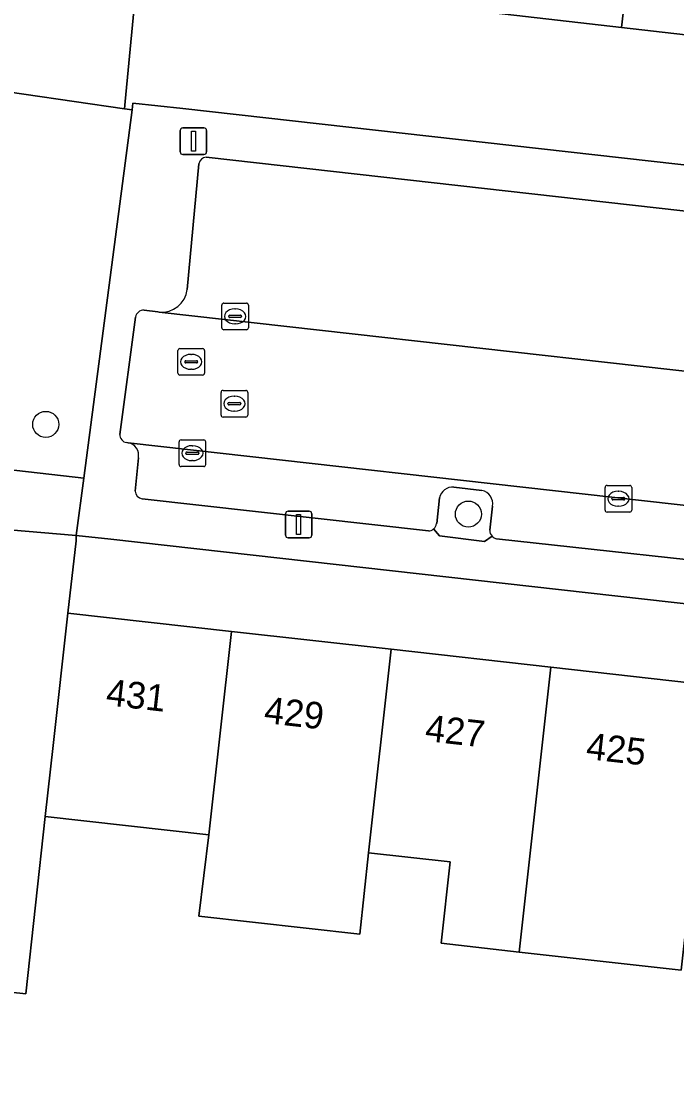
# Model space of a CAD drawing. Extents: x 161928 to 163071, y 386474 to 387428.
# Drawn here: x 162039.17 to 162063.78, y 386915.21 to 386955.11 of the extents above; entities that cross this region are included whole.
import ezdxf

# ---------------------------------------------------------------- set-up
doc = ezdxf.new("R2010")
doc.units = 0
for name, color, linetype in [('IMGEO_Boom', 7, 'Continuous'), ('IMGEO_Erf', 7, 'Continuous'), ('IMGEO_Groenvoorziening', 7, 'Continuous'), ('IMGEO_Kolk', 7, 'Continuous'), ('IMGEO_Lichtmast', 7, 'Continuous'), ('IMGEO_Pand', 7, 'Continuous'), ('IMGEO_Pand_nummerreeks', 7, 'Continuous'), ('IMGEO_Parkeervlak_open', 7, 'Continuous'), ('IMGEO_Rijbaan_lokaal_open', 7, 'Continuous'), ('IMGEO_Rioolput', 7, 'Continuous'), ('IMGEO_Voetpad_open', 7, 'Continuous')]:
    doc.layers.add(name, color=color, linetype=linetype)

msp = doc.modelspace()

# ---------------------------------------------------------------- linework, layer by layer
at = {"layer": 'IMGEO_Boom'}
for centre in [(162040.087, 386939.97), (162055.958, 386936.601)]:
    msp.add_circle(centre, 0.489, dxfattribs=at)
at = {"layer": 'IMGEO_Erf'}
for points in [[(162084.977, 386959.913), (162084.106, 386952.308), (162073.727, 386953.496), (162067.717, 386954.184), (162061.709, 386954.871), (162055.699, 386955.559)], [(162043.53, 386956.952), (162043.072, 386952.099), (162043.041, 386951.82), (162043.328, 386951.783), (162043.361, 386952.034), (162045.239, 386951.832), (162082.412, 386947.656)], [(162080.492, 386931.393), (162042.531, 386935.656), (162041.235, 386935.798), (162041.225, 386935.599), (162040.921, 386932.883), (162047.066, 386932.195), (162053.063, 386931.523), (162059.061, 386930.851), (162065.149, 386930.169), (162071.056, 386929.508), (162077.198, 386928.82), (162076.339, 386921.151), (162070.197, 386921.839), (162064.29, 386922.5), (162063.951, 386919.471), (162057.863, 386920.153)], [(162057.863, 386920.153), (162054.934, 386920.481), (162055.278, 386923.536), (162052.207, 386923.88), (162051.877, 386920.823), (162045.841, 386921.499), (162046.21, 386924.552), (162040.065, 386925.24), (162039.338, 386918.584), (162036.452, 386918.899), (162035.472, 386910.317)]]:
    msp.add_lwpolyline(points, dxfattribs=at)
at = {"layer": 'IMGEO_Groenvoorziening'}
msp.add_lwpolyline([(162037.211, 387000), (162041.063, 387035.1), (162045.102, 387036.139), (162045.708, 387036.565), (162046.153, 387037.158), (162046.393, 387037.86), (162046.424, 387038.411), (162046.934, 387045.4), (162035.158, 387046.758), (162030.117, 387046.418), (162029.975, 387044.666), (162027.624, 387041.734), (162022.876, 387000), (162016.546, 386941.814), (162020.393, 386940.366), (162041.516, 386937.945), (162043.328, 386951.783), (162043.041, 386951.82), (162037.358, 386952.645), (162038.198, 386963.911), (162033.361, 386966.426)], close=True, dxfattribs=at)
for points in [[(162038.198, 386963.911), (162037.358, 386952.645), (162043.041, 386951.82), (162043.072, 386952.099), (162043.53, 386956.952)], [(162056.47, 386937.491), (162055.414, 386937.61)], [(162054.876, 386937.209), (162054.768, 386936.242)], [(162056.761, 386935.994), (162056.868, 386936.904)], [(162035.472, 386910.317), (162036.452, 386918.899), (162039.338, 386918.584), (162040.065, 386925.24), (162040.365, 386927.915), (162040.921, 386932.883), (162041.225, 386935.599), (162041.235, 386935.798), (162035.618, 386936.278), (162034.191, 386927.676), (162033.962, 386927.041), (162033.315, 386926.597), (162029.099, 386926.127), (162022.038, 386857.975)], [(162054.653, 386936.041), (162054.876, 386935.78), (162056.568, 386935.576), (162056.846, 386935.767)]]:
    msp.add_lwpolyline(points, dxfattribs=at)
for centre, radius, start, end in [((162055.364, 386937.116), 0.497, 84.1955, 169.2028), ((162056.352, 386936.983), 0.522, 351.3062, 76.9702), ((162054.457, 386936.286), 0.314, 308.5739, 351.875), ((162057.078, 386935.983), 0.317, 178.0788, 222.9779)]:
    msp.add_arc(centre, radius, start, end, dxfattribs=at)
at = {"layer": 'IMGEO_Kolk'}
for p, q in [((162046.773, 386944.525), (162047.625, 386944.525)), ((162046.698, 386943.599), (162046.698, 386944.451)), ((162047.186, 386944.305), (162047.211, 386944.305)), ((162047.699, 386944.451), (162047.699, 386943.599)), ((162046.957, 386944.019), (162046.957, 386944.031)), ((162047.395, 386943.982), (162046.997, 386943.982)), ((162047, 386944.068), (162047.398, 386944.068)), ((162047.209, 386943.745), (162047.184, 386943.745)), ((162047.441, 386944.031), (162047.441, 386944.019)), ((162047.625, 386943.525), (162046.773, 386943.525)), ((162045.092, 386938.462), (162045.092, 386939.314)), ((162045.167, 386939.388), (162046.019, 386939.388)), ((162046.093, 386939.314), (162046.093, 386938.462)), ((162045.351, 386938.882), (162045.351, 386938.894)), ((162045.394, 386938.931), (162045.792, 386938.931)), ((162045.58, 386939.168), (162045.605, 386939.168)), ((162045.835, 386938.894), (162045.835, 386938.882)), ((162045.789, 386938.845), (162045.391, 386938.845)), ((162045.603, 386938.608), (162045.578, 386938.608)), ((162046.019, 386938.388), (162045.167, 386938.388)), ((162061.09, 386936.75), (162061.09, 386937.602)), ((162061.165, 386937.676), (162062.017, 386937.676)), ((162061.578, 386937.456), (162061.603, 386937.456)), ((162062.091, 386937.602), (162062.091, 386936.75)), ((162061.349, 386937.17), (162061.349, 386937.182)), ((162061.787, 386937.133), (162061.389, 386937.133)), ((162061.392, 386937.219), (162061.79, 386937.219)), ((162061.601, 386936.896), (162061.576, 386936.896)), ((162061.833, 386937.182), (162061.833, 386937.17)), ((162062.017, 386936.676), (162061.165, 386936.676))]:
    msp.add_line(p, q, dxfattribs=at)
for points in [[(162046.773, 386944.525), (162047.625, 386944.525)], [(162046.698, 386943.599), (162046.698, 386944.451)], [(162047.699, 386944.451), (162047.699, 386943.599)], [(162047.625, 386943.525), (162046.773, 386943.525)], [(162045.092, 386938.462), (162045.092, 386939.314)], [(162045.167, 386939.388), (162046.019, 386939.388)], [(162046.093, 386939.314), (162046.093, 386938.462)], [(162046.019, 386938.388), (162045.167, 386938.388)], [(162061.09, 386936.75), (162061.09, 386937.602)], [(162061.165, 386937.676), (162062.017, 386937.676)], [(162062.091, 386937.602), (162062.091, 386936.75)], [(162062.017, 386936.676), (162061.165, 386936.676)]]:
    msp.add_lwpolyline(points, dxfattribs=at)
for centre, radius, start, end in [((162046.775, 386944.449), 0.0765, 91.552, 178.448), ((162046.775, 386944.449), 0.0765, 91.552, 178.448), ((162047.623, 386944.449), 0.0765, 1.552, 88.448), ((162047.623, 386944.449), 0.0765, 1.552, 88.448), ((162046.997, 386944.028), 0.0403, 85.8775, 175.7526), ((162046.994, 386944.018), 0.0366, 178.938, 274.7102), ((162047.398, 386944.025), 0.043, 264.8664, 352.4533), ((162047.402, 386944.03), 0.0386, 1.7309, 96.639), ((162046.775, 386943.601), 0.0765, 181.552, 268.448), ((162046.775, 386943.601), 0.0765, 181.552, 268.448), ((162047.623, 386943.601), 0.0765, 271.552, 358.448), ((162047.623, 386943.601), 0.0765, 271.552, 358.448), ((162045.169, 386939.312), 0.0765, 91.552, 178.448), ((162045.169, 386939.312), 0.0765, 91.552, 178.448), ((162046.017, 386939.312), 0.0765, 1.552, 88.448), ((162046.017, 386939.312), 0.0765, 1.552, 88.448), ((162045.391, 386938.891), 0.0403, 85.8775, 175.7526), ((162045.796, 386938.893), 0.0386, 1.7309, 96.639), ((162045.388, 386938.881), 0.0366, 178.938, 274.7102), ((162045.792, 386938.888), 0.043, 264.8664, 352.4533), ((162045.169, 386938.464), 0.0765, 181.552, 268.448), ((162045.169, 386938.464), 0.0765, 181.552, 268.448), ((162046.017, 386938.464), 0.0765, 271.552, 358.448), ((162046.017, 386938.464), 0.0765, 271.552, 358.448), ((162061.167, 386937.6), 0.0765, 91.552, 178.448), ((162061.167, 386937.6), 0.0765, 91.552, 178.448), ((162062.015, 386937.6), 0.0765, 1.552, 88.448), ((162062.015, 386937.6), 0.0765, 1.552, 88.448), ((162061.389, 386937.179), 0.0403, 85.8775, 175.7526), ((162061.386, 386937.169), 0.0366, 178.938, 274.7102), ((162061.79, 386937.176), 0.043, 264.8664, 352.4533), ((162061.794, 386937.181), 0.0386, 1.7309, 96.639), ((162061.167, 386936.752), 0.0765, 181.552, 268.448), ((162061.167, 386936.752), 0.0765, 181.552, 268.448), ((162062.015, 386936.752), 0.0765, 271.552, 358.448), ((162062.015, 386936.752), 0.0765, 271.552, 358.448)]:
    msp.add_arc(centre, radius, start, end, dxfattribs=at)
for centre, major_axis, ratio, start_param, end_param in [((162047.185, 386944.025), (-0.387, 0.002), 0.722429, 4.712389, 7.853982), ((162047.21, 386944.025), (-0.39, 0.002), 0.717154, 1.570796, 4.712389), ((162045.579, 386938.888), (-0.387, 0.002), 0.722429, 4.712389, 7.853982), ((162045.604, 386938.888), (-0.39, 0.002), 0.717154, 1.570796, 4.712389), ((162061.577, 386937.176), (-0.387, 0.002), 0.722429, 4.712389, 7.853982), ((162061.602, 386937.176), (-0.39, 0.002), 0.717154, 1.570796, 4.712389)]:
    msp.add_ellipse(centre, major_axis=major_axis, ratio=ratio, start_param=start_param, end_param=end_param, dxfattribs=at)
at = {"layer": 'IMGEO_Lichtmast'}
for p, q in [((162045.137, 386950.204), (162045.137, 386951.004)), ((162045.137, 386951.004), (162045.137, 386950.204)), ((162045.237, 386951.104), (162046.027, 386951.104)), ((162046.027, 386951.104), (162045.237, 386951.104)), ((162046.127, 386951.004), (162046.127, 386950.204)), ((162046.127, 386950.204), (162046.127, 386951.004)), ((162046.027, 386950.104), (162045.237, 386950.104)), ((162045.237, 386950.104), (162046.027, 386950.104)), ((162049.09, 386935.81), (162049.09, 386936.61)), ((162049.09, 386936.61), (162049.09, 386935.81)), ((162049.19, 386936.71), (162049.98, 386936.71)), ((162049.98, 386936.71), (162049.19, 386936.71)), ((162050.08, 386936.61), (162050.08, 386935.81)), ((162050.08, 386935.81), (162050.08, 386936.61)), ((162049.98, 386935.71), (162049.19, 386935.71)), ((162049.19, 386935.71), (162049.98, 386935.71))]:
    msp.add_line(p, q, dxfattribs=at)
for points in [[(162045.557, 386950.979), (162045.707, 386950.979), (162045.707, 386950.229), (162045.557, 386950.229), (162045.557, 386950.979)], [(162049.51, 386936.585), (162049.66, 386936.585), (162049.66, 386935.835), (162049.51, 386935.835), (162049.51, 386936.585)]]:
    msp.add_lwpolyline(points, dxfattribs=at)
for centre, start, end in [((162045.237, 386951.004), 90, 180), ((162045.237, 386951.004), 90, 180), ((162046.027, 386951.004), 0, 90), ((162046.027, 386951.004), 360, 90), ((162045.237, 386950.204), 180, 270), ((162045.237, 386950.204), 180, 270), ((162046.027, 386950.204), 270, 0), ((162046.027, 386950.204), 270, 0), ((162049.19, 386936.61), 90, 180), ((162049.19, 386936.61), 90, 180), ((162049.98, 386936.61), 0, 90), ((162049.98, 386936.61), 360, 90), ((162049.19, 386935.81), 180, 270), ((162049.19, 386935.81), 180, 270), ((162049.98, 386935.81), 270, 0), ((162049.98, 386935.81), 270, 0)]:
    msp.add_arc(centre, 0.1, start, end, dxfattribs=at)
at = {"layer": 'IMGEO_Pand'}
for points in [[(162062.806, 386964.45), (162056.817, 386965.136), (162056.569, 386963.164), (162055.699, 386955.559), (162061.709, 386954.871), (162062.58, 386962.476)], [(162068.588, 386961.789), (162068.814, 386963.762), (162062.806, 386964.45), (162062.58, 386962.476), (162061.709, 386954.871), (162067.717, 386954.184)], [(162040.365, 386927.915), (162040.065, 386925.24), (162046.21, 386924.552), (162047.066, 386932.195), (162040.921, 386932.883)], [(162045.841, 386921.499), (162051.877, 386920.823), (162052.207, 386923.88), (162053.063, 386931.523), (162047.066, 386932.195), (162046.21, 386924.552)], [(162052.207, 386923.88), (162055.278, 386923.536), (162054.934, 386920.481), (162057.863, 386920.153), (162059.061, 386930.851), (162053.063, 386931.523)], [(162057.863, 386920.153), (162063.951, 386919.471), (162064.29, 386922.5), (162065.149, 386930.169), (162059.061, 386930.851)]]:
    msp.add_lwpolyline(points, close=True, dxfattribs=at)
at = {"layer": 'IMGEO_Parkeervlak_open'}
for points in [[(162045.837, 386949.755), (162045.403, 386945.033)], [(162067.796, 386947.564), (162046.109, 386950.01)], [(162044.345, 386944.187), (162068.437, 386941.485)], [(162082.046, 386934.917), (162081.961, 386934.925), (162043.186, 386939.278)], [(162043.566, 386938.716), (162043.447, 386937.463)], [(162055.414, 386937.61), (162056.47, 386937.491)], [(162043.704, 386937.174), (162054.459, 386935.972)], [(162054.768, 386936.242), (162054.876, 386937.209)], [(162056.868, 386936.904), (162056.761, 386935.994)], [(162057.021, 386935.673), (162067.791, 386934.491)]]:
    msp.add_lwpolyline(points, dxfattribs=at)
for centre, radius, start, end in [((162046.143, 386949.702), 0.31, 96.2275, 170.0773), ((162044.429, 386945.166), 0.983, 265.0835, 352.2096), ((162043.106, 386938.815), 0.47, 347.8946, 80.2351), ((162043.755, 386937.478), 0.308, 182.7765, 260.5152), ((162055.364, 386937.116), 0.497, 84.1955, 169.2028), ((162056.352, 386936.983), 0.522, 351.3062, 76.9702), ((162054.457, 386936.286), 0.314, 308.5739, 351.875), ((162054.458, 386936.283), 0.311, 270.2237, 308.9342), ((162057.078, 386935.983), 0.317, 178.0788, 222.9779), ((162057.077, 386935.987), 0.319, 223.5879, 259.9278)]:
    msp.add_arc(centre, radius, start, end, dxfattribs=at)
at = {"layer": 'IMGEO_Rijbaan_lokaal_open'}
for points in [[(162069.132, 386941.406), (162068.437, 386941.485), (162044.345, 386944.187), (162044.293, 386944.193), (162043.779, 386944.259)], [(162043.462, 386943.996), (162042.865, 386939.594)], [(162043.131, 386939.284), (162043.186, 386939.278), (162081.961, 386934.925), (162082.469, 386939.926), (162080.673, 386940.123), (162069.132, 386941.406)]]:
    msp.add_lwpolyline(points, dxfattribs=at)
for centre, radius, start, end in [((162043.762, 386943.957), 0.303, 86.8135, 172.5483), ((162043.177, 386939.593), 0.312, 179.7502, 261.5133)]:
    msp.add_arc(centre, radius, start, end, dxfattribs=at)
at = {"layer": 'IMGEO_Rioolput'}
for p, q in [((162045.051, 386941.893), (162045.051, 386942.745)), ((162045.126, 386942.819), (162045.978, 386942.819)), ((162045.539, 386942.599), (162045.564, 386942.599)), ((162046.052, 386942.745), (162046.052, 386941.893)), ((162045.31, 386942.313), (162045.31, 386942.325)), ((162045.748, 386942.276), (162045.35, 386942.276)), ((162045.353, 386942.362), (162045.751, 386942.362)), ((162045.794, 386942.325), (162045.794, 386942.313)), ((162045.978, 386941.819), (162045.126, 386941.819)), ((162045.562, 386942.039), (162045.537, 386942.039)), ((162046.671, 386940.321), (162046.671, 386941.173)), ((162046.746, 386941.247), (162047.598, 386941.247)), ((162047.159, 386941.027), (162047.184, 386941.027)), ((162047.672, 386941.173), (162047.672, 386940.321)), ((162046.93, 386940.741), (162046.93, 386940.753)), ((162047.368, 386940.704), (162046.97, 386940.704)), ((162046.973, 386940.79), (162047.371, 386940.79)), ((162047.414, 386940.753), (162047.414, 386940.741)), ((162047.598, 386940.247), (162046.746, 386940.247)), ((162047.182, 386940.467), (162047.157, 386940.467))]:
    msp.add_line(p, q, dxfattribs=at)
for points in [[(162045.051, 386941.893), (162045.051, 386942.745)], [(162045.126, 386942.819), (162045.978, 386942.819)], [(162046.052, 386942.745), (162046.052, 386941.893)], [(162045.978, 386941.819), (162045.126, 386941.819)], [(162046.671, 386940.321), (162046.671, 386941.173)], [(162046.746, 386941.247), (162047.598, 386941.247)], [(162047.672, 386941.173), (162047.672, 386940.321)], [(162047.598, 386940.247), (162046.746, 386940.247)]]:
    msp.add_lwpolyline(points, dxfattribs=at)
for centre, radius, start, end in [((162045.128, 386942.743), 0.0765, 91.552, 178.448), ((162045.128, 386942.743), 0.0765, 91.552, 178.448), ((162045.976, 386942.743), 0.0765, 1.552, 88.448), ((162045.976, 386942.743), 0.0765, 1.552, 88.448), ((162045.35, 386942.322), 0.0403, 85.8775, 175.7526), ((162045.347, 386942.312), 0.0366, 178.938, 274.7102), ((162045.751, 386942.319), 0.043, 264.8664, 352.4533), ((162045.755, 386942.324), 0.0386, 1.7309, 96.639), ((162045.128, 386941.895), 0.0765, 181.552, 268.448), ((162045.128, 386941.895), 0.0765, 181.552, 268.448), ((162045.976, 386941.895), 0.0765, 271.552, 358.448), ((162045.976, 386941.895), 0.0765, 271.552, 358.448), ((162046.748, 386941.171), 0.0765, 91.552, 178.448), ((162046.748, 386941.171), 0.0765, 91.552, 178.448), ((162047.596, 386941.171), 0.0765, 1.552, 88.448), ((162047.596, 386941.171), 0.0765, 1.552, 88.448), ((162046.97, 386940.75), 0.0403, 85.8775, 175.7526), ((162046.967, 386940.74), 0.0366, 178.938, 274.7102), ((162047.371, 386940.747), 0.043, 264.8664, 352.4533), ((162047.375, 386940.752), 0.0386, 1.7309, 96.639), ((162046.748, 386940.323), 0.0765, 181.552, 268.448), ((162046.748, 386940.323), 0.0765, 181.552, 268.448), ((162047.596, 386940.323), 0.0765, 271.552, 358.448), ((162047.596, 386940.323), 0.0765, 271.552, 358.448)]:
    msp.add_arc(centre, radius, start, end, dxfattribs=at)
for centre, major_axis, ratio, start_param, end_param in [((162045.538, 386942.319), (-0.387, 0.002), 0.722429, 4.712389, 7.853982), ((162045.563, 386942.319), (-0.39, 0.002), 0.717154, 1.570796, 4.712389), ((162047.158, 386940.747), (-0.387, 0.002), 0.722429, 4.712389, 7.853982), ((162047.183, 386940.747), (-0.39, 0.002), 0.717154, 1.570796, 4.712389)]:
    msp.add_ellipse(centre, major_axis=major_axis, ratio=ratio, start_param=start_param, end_param=end_param, dxfattribs=at)
at = {"layer": 'IMGEO_Voetpad_open'}
for points in [[(162082.412, 386947.656), (162045.239, 386951.832), (162043.361, 386952.034), (162043.328, 386951.783), (162041.516, 386937.945), (162041.235, 386935.798), (162042.531, 386935.656), (162080.492, 386931.393)], [(162045.403, 386945.033), (162045.837, 386949.755)], [(162046.109, 386950.01), (162067.796, 386947.564)], [(162043.779, 386944.259), (162044.293, 386944.193), (162044.345, 386944.187)], [(162042.865, 386939.594), (162043.462, 386943.996)], [(162043.186, 386939.278), (162043.131, 386939.284)], [(162043.447, 386937.463), (162043.566, 386938.716)], [(162054.459, 386935.972), (162043.704, 386937.174)], [(162056.846, 386935.767), (162056.568, 386935.576), (162054.876, 386935.78), (162054.653, 386936.041)], [(162067.791, 386934.491), (162057.021, 386935.673)]]:
    msp.add_lwpolyline(points, dxfattribs=at)
msp.add_lwpolyline([(162020.393, 386940.366), (162016.546, 386941.814), (162016.088, 386937.775), (162020.125, 386938.156), (162035.618, 386936.278), (162041.235, 386935.798), (162041.516, 386937.945)], close=True, dxfattribs=at)
for centre, radius, start, end in [((162046.143, 386949.702), 0.31, 96.2275, 170.0773), ((162044.429, 386945.166), 0.983, 265.0835, 352.2096), ((162043.762, 386943.957), 0.303, 86.8135, 172.5483), ((162043.177, 386939.593), 0.312, 179.7502, 261.5133), ((162043.106, 386938.815), 0.47, 347.8946, 80.2351), ((162043.755, 386937.478), 0.308, 182.7765, 260.5152), ((162054.458, 386936.283), 0.311, 270.2237, 308.9342), ((162057.077, 386935.987), 0.319, 223.5879, 259.9278)]:
    msp.add_arc(centre, radius, start, end, dxfattribs=at)

# ---------------------------------------------------------------- texts
at = {"layer": 'IMGEO_Pand_nummerreeks'}
for s, p in [('431', (162042.321, 386929.425)), ('429', (162048.255, 386928.76)), ('427', (162054.302, 386928.083)), ('425', (162060.348, 386927.406))]:
    msp.add_text(s, height=1, rotation=353.6095, dxfattribs=at).set_placement(p)

doc.saveas('drawing.dxf')
